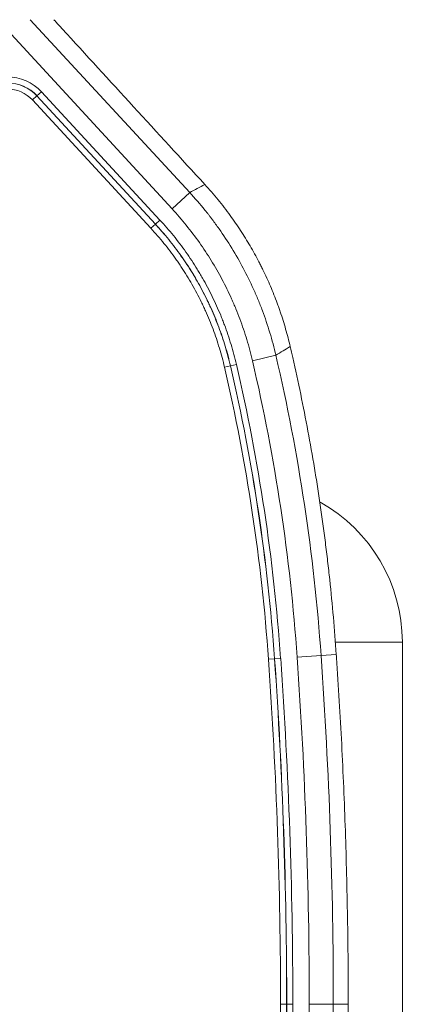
# Model space of a CAD drawing. Header units: millimetres. Extents: x 0 to 594, y 0 to 420.
# Tile 365 of 420: x 337.08 to 346.53, y 322.36 to 346.65. Entities that reach past the tile are written whole.
import ezdxf

# ---------------------------------------------------------------- set-up
doc = ezdxf.new("R2010")
doc.units = ezdxf.units.MM
doc.layers.add('1', color=7, linetype='Continuous', true_color=0xffffff)

msp = doc.modelspace()

# ---------------------------------------------------------------- linework, layer by layer
at = {"layer": '1', "color": 155, "linetype": 'Continuous', "lineweight": 13}
for p, q in [((340.841, 341.984), (336.575, 346.602)), ((337.339, 346.648), (341.277, 342.386)), ((337.618, 344.872), (337.508, 344.771)), ((337.618, 344.872), (340.542, 341.707)), ((337.506, 344.769), (337.396, 344.668)), ((340.32, 341.503), (337.396, 344.668)), ((337.508, 344.771), (337.506, 344.769)), ((337.506, 344.769), (340.43, 341.604)), ((340.432, 341.606), (337.508, 344.771)), ((341.277, 342.386), (340.841, 341.984)), ((340.542, 341.707), (340.432, 341.606)), ((340.43, 341.604), (340.32, 341.503)), ((340.432, 341.606), (340.43, 341.604)), ((343.404, 338.372), (342.827, 338.238)), ((342.282, 338.111), (342.137, 338.077)), ((342.284, 338.111), (342.282, 338.111)), ((342.43, 338.145), (342.284, 338.111)), ((344.875, 331.297), (346.526, 331.297)), ((346.526, 331.297), (346.526, 311.697)), ((344.52, 330.965), (344.896, 330.991)), ((343.371, 330.884), (343.222, 330.874)), ((343.373, 330.885), (343.371, 330.884)), ((343.373, 330.885), (343.523, 330.895)), ((344.52, 330.965), (343.929, 330.924)), ((343.52, 322.364), (343.669, 322.364)), ((343.52, 320.182), (343.52, 322.364)), ((343.671, 322.364), (343.669, 322.364)), ((343.669, 322.364), (343.669, 320.182)), ((343.671, 320.182), (343.671, 322.364)), ((343.821, 322.364), (343.671, 322.364)), ((343.821, 322.364), (343.821, 320.182)), ((344.822, 322.364), (344.229, 322.364)), ((344.229, 320.182), (344.229, 322.364)), ((344.822, 322.364), (345.191, 322.364)), ((344.822, 322.364), (344.822, 320.182))]:
    msp.add_line(p, q, dxfattribs=at)
for centre, radius, start, end in [((336.779, 344.097), 1.142, 42.734, 90), ((336.779, 344.097), 0.993, 42.734, 90), ((336.779, 344.097), 0.99, 42.734, 90), ((336.779, 344.097), 0.841, 42.734, 90), ((297.483, 327.667), 47.152, 4.011, 13.1227), ((297.483, 327.667), 45.851, 4.011, 13.1227), ((297.483, 327.667), 46, 4.011, 13.1227), ((297.483, 327.667), 46.002, 4.011, 13.1227), ((297.483, 327.667), 46.152, 4.011, 13.1227), ((297.483, 327.667), 46.56, 4.011, 13.1227), ((342.576, 331.297), 3.95, 0, 60.9272), ((221.862, 322.364), 121.658, 0, 4.01097), ((221.862, 322.364), 121.808, 0, 4.01097), ((221.862, 322.364), 121.81, 0, 4.01097), ((221.862, 322.364), 121.96, 0, 4.01097), ((221.862, 322.364), 122.367, 360, 4.01097), ((221.862, 322.364), 122.96, 360, 4.01097)]:
    msp.add_arc(centre, radius, start, end, dxfattribs=at)
for points, knots in [([(338.131, 346.422), (338.107, 346.448), (338.084, 346.474), (338.036, 346.525), (338.012, 346.551), (337.976, 346.59), (337.965, 346.603), (337.943, 346.627), (337.933, 346.638), (337.924, 346.648)], [0, 0, 0, 0, 0.343746, 0.343746, 0.687492, 0.687492, 0.859365, 0.859365, 1, 1, 1, 1]), ([(341.277, 342.386), (341.407, 342.245), (341.533, 342.1), (341.684, 341.913), (341.714, 341.876), (341.751, 341.829), (341.758, 341.819), (341.773, 341.8), (341.795, 341.772), (341.817, 341.743), (341.889, 341.647), (341.946, 341.57), (342.111, 341.336), (342.216, 341.177), (342.416, 340.852), (342.511, 340.687), (342.69, 340.35), (342.774, 340.178), (342.862, 339.981), (342.877, 339.949), (342.892, 339.916), (342.901, 339.894), (342.906, 339.883), (342.93, 339.827), (342.948, 339.783), (343.003, 339.65), (343.038, 339.561), (343.139, 339.292), (343.2, 339.111), (343.311, 338.744), (343.361, 338.559), (343.404, 338.372)], [0, 0, 0, 0, 0.125, 0.125, 0.15625, 0.15625, 0.164063, 0.164063, 0.171875, 0.1875, 0.1875, 0.25, 0.25, 0.375, 0.375, 0.5, 0.5, 0.625, 0.625, 0.640625, 0.648437, 0.648437, 0.65625, 0.65625, 0.6875, 0.6875, 0.75, 0.75, 0.875, 0.875, 1, 1, 1, 1]), ([(342.827, 338.238), (342.786, 338.413), (342.74, 338.586), (342.636, 338.929), (342.579, 339.099), (342.484, 339.351), (342.451, 339.435), (342.4, 339.559), (342.383, 339.601), (342.36, 339.652), (342.356, 339.663), (342.347, 339.683), (342.333, 339.714), (342.32, 339.745), (342.237, 339.929), (342.158, 340.089), (341.991, 340.404), (341.902, 340.558), (341.716, 340.86), (341.618, 341.008), (341.413, 341.298), (341.305, 341.439), (341.081, 341.716), (340.963, 341.852), (340.841, 341.984)], [0, 0, 0, 0, 0.125, 0.125, 0.25, 0.25, 0.3125, 0.3125, 0.34375, 0.34375, 0.351563, 0.351563, 0.359375, 0.375, 0.375, 0.5, 0.5, 0.625, 0.625, 0.75, 0.75, 0.875, 0.875, 1, 1, 1, 1]), ([(340.542, 341.707), (340.6, 341.645), (340.713, 341.518), (340.822, 341.388), (340.929, 341.257), (341.034, 341.123), (341.134, 340.987), (341.281, 340.78), (341.374, 340.638), (341.486, 340.457), (341.519, 340.403), (341.551, 340.348), (341.573, 340.311), (341.583, 340.293), (341.636, 340.2), (341.677, 340.126), (341.757, 339.975), (341.834, 339.824), (341.942, 339.593), (342.009, 339.437), (342.05, 339.339), (342.058, 339.319), (342.074, 339.28), (342.082, 339.26), (342.105, 339.2), (342.12, 339.161), (342.195, 338.962), (342.249, 338.801), (342.348, 338.475), (342.392, 338.311), (342.43, 338.145)], [0, 0, 0, 0, 0.0625, 0.125, 0.125, 0.1875, 0.25, 0.25, 0.375, 0.375, 0.40625, 0.421875, 0.421875, 0.4375, 0.4375, 0.5, 0.5, 0.5625, 0.625, 0.6875, 0.6875, 0.703125, 0.703125, 0.71875, 0.71875, 0.75, 0.75, 0.875, 0.875, 1, 1, 1, 1]), ([(343.758, 338.586), (343.724, 338.732), (343.687, 338.876), (343.605, 339.162), (343.56, 339.305), (343.5, 339.481), (343.488, 339.516), (343.463, 339.586), (343.45, 339.622), (343.411, 339.726), (343.385, 339.796), (343.302, 340.004), (343.243, 340.141), (343.15, 340.344), (343.118, 340.411), (343.077, 340.495), (343.069, 340.512), (343.053, 340.545), (343.028, 340.595), (343.002, 340.645), (342.916, 340.81), (342.844, 340.94), (342.694, 341.197), (342.616, 341.323), (342.453, 341.572), (342.368, 341.695), (342.28, 341.815)], [0, 0, 0, 0, 0.125, 0.125, 0.25, 0.25, 0.28125, 0.28125, 0.3125, 0.3125, 0.375, 0.375, 0.5, 0.5, 0.5625, 0.5625, 0.578125, 0.578125, 0.59375, 0.625, 0.625, 0.75, 0.75, 0.875, 0.875, 1, 1, 1, 1]), ([(342.137, 338.077), (342.099, 338.236), (342.015, 338.552), (341.911, 338.86), (341.825, 339.089), (341.795, 339.165), (341.733, 339.316), (341.701, 339.391), (341.659, 339.484), (341.65, 339.503), (341.633, 339.54), (341.625, 339.559), (341.598, 339.614), (341.581, 339.651), (341.527, 339.762), (341.49, 339.834), (341.375, 340.051), (341.294, 340.193), (341.166, 340.402), (341.122, 340.471), (341.065, 340.556), (341.054, 340.573), (341.031, 340.607), (340.997, 340.658), (340.961, 340.708), (340.89, 340.808), (340.794, 340.94), (340.693, 341.069), (340.59, 341.195), (340.485, 341.321), (340.376, 341.442), (340.32, 341.503)], [0, 0, 0, 0, 0.125, 0.25, 0.25, 0.3125, 0.3125, 0.375, 0.375, 0.390625, 0.390625, 0.40625, 0.40625, 0.4375, 0.4375, 0.5, 0.5, 0.625, 0.625, 0.6875, 0.6875, 0.703125, 0.703125, 0.71875, 0.75, 0.75, 0.8125, 0.875, 0.875, 0.9375, 1, 1, 1, 1]), ([(340.43, 341.604), (340.459, 341.574), (340.487, 341.543), (340.529, 341.496), (340.542, 341.48), (340.57, 341.449), (340.584, 341.433), (340.652, 341.355), (340.706, 341.291), (340.811, 341.161), (340.914, 341.03), (341.012, 340.896), (341.084, 340.794), (341.12, 340.742), (341.155, 340.691), (341.179, 340.656), (341.19, 340.639), (341.248, 340.551), (341.293, 340.481), (341.424, 340.268), (341.506, 340.124), (341.623, 339.903), (341.661, 339.829), (341.716, 339.716), (341.734, 339.679), (341.76, 339.622), (341.769, 339.603), (341.787, 339.565), (341.795, 339.546), (341.838, 339.451), (341.871, 339.374), (341.934, 339.221), (341.965, 339.143), (342.052, 338.91), (342.158, 338.595), (342.244, 338.273), (342.282, 338.111)], [0, 0, 0, 0, 0.03125, 0.03125, 0.046875, 0.046875, 0.0625, 0.0625, 0.125, 0.125, 0.1875, 0.25, 0.25, 0.28125, 0.296875, 0.296875, 0.3125, 0.3125, 0.375, 0.375, 0.5, 0.5, 0.5625, 0.5625, 0.59375, 0.59375, 0.609375, 0.609375, 0.625, 0.625, 0.6875, 0.6875, 0.75, 0.75, 0.875, 1, 1, 1, 1]), ([(342.284, 338.111), (342.275, 338.152), (342.265, 338.192), (342.245, 338.273), (342.234, 338.314), (342.202, 338.435), (342.179, 338.515), (342.107, 338.754), (342.053, 338.912), (341.98, 339.108), (341.965, 339.147), (341.942, 339.205), (341.935, 339.224), (341.919, 339.263), (341.911, 339.283), (341.871, 339.379), (341.805, 339.532), (341.699, 339.758), (341.623, 339.907), (341.545, 340.054), (341.505, 340.127), (341.453, 340.218), (341.443, 340.236), (341.422, 340.272), (341.39, 340.326), (341.358, 340.38), (341.248, 340.557), (341.157, 340.696), (341.012, 340.899), (340.914, 341.033), (340.812, 341.163), (340.707, 341.293), (340.6, 341.42), (340.489, 341.544), (340.432, 341.606)], [0, 0, 0, 0, 0.03125, 0.03125, 0.0625, 0.0625, 0.125, 0.125, 0.25, 0.25, 0.28125, 0.28125, 0.296875, 0.296875, 0.3125, 0.3125, 0.375, 0.4375, 0.5, 0.5, 0.5625, 0.5625, 0.578125, 0.578125, 0.59375, 0.625, 0.625, 0.75, 0.75, 0.8125, 0.875, 0.875, 0.9375, 1, 1, 1, 1]), ([(344.896, 330.991), (344.854, 331.608), (344.8, 332.223), (344.717, 332.991), (344.7, 333.144), (344.664, 333.451), (344.645, 333.604), (344.587, 334.064), (344.545, 334.369), (344.489, 334.751), (344.477, 334.828), (344.454, 334.98), (344.419, 335.209), (344.382, 335.438), (344.306, 335.895), (344.252, 336.199), (344.082, 337.109), (343.957, 337.713), (343.82, 338.316)], [0, 0, 0, 0, 0.25, 0.25, 0.3125, 0.3125, 0.375, 0.375, 0.5, 0.5, 0.53125, 0.53125, 0.5625, 0.625, 0.625, 0.75, 0.75, 1, 1, 1, 1]), ([(345.191, 322.364), (345.191, 323.077), (345.185, 323.79), (345.161, 325.216), (345.143, 325.928), (345.095, 327.353), (345.065, 328.065), (344.992, 329.489), (344.95, 330.2), (344.902, 330.912)], [0, 0, 0, 0, 0.25, 0.25, 0.5, 0.5, 0.75, 0.75, 1, 1, 1, 1])]:
    msp.add_open_spline(points, degree=3, knots=knots, dxfattribs=at)
for points in [[(341.65, 342.584), (340.477, 343.863), (339.304, 345.142), (338.131, 346.422)], [(341.65, 342.584), (341.526, 342.518), (341.401, 342.452), (341.277, 342.386)], [(342.28, 341.815), (342.182, 341.949), (341.98, 342.212), (341.762, 342.462), (341.65, 342.584)], [(343.758, 338.586), (343.64, 338.515), (343.522, 338.444), (343.404, 338.372)], [(343.82, 338.316), (343.8, 338.406), (343.779, 338.496), (343.758, 338.586)], [(344.902, 330.912), (344.9, 330.938), (344.898, 330.965), (344.896, 330.991)], [(345.191, 321.273), (345.191, 321.637), (345.191, 322.001), (345.191, 322.364)]]:
    msp.add_open_spline(points, degree=3, dxfattribs=at)

doc.saveas('drawing.dxf')
